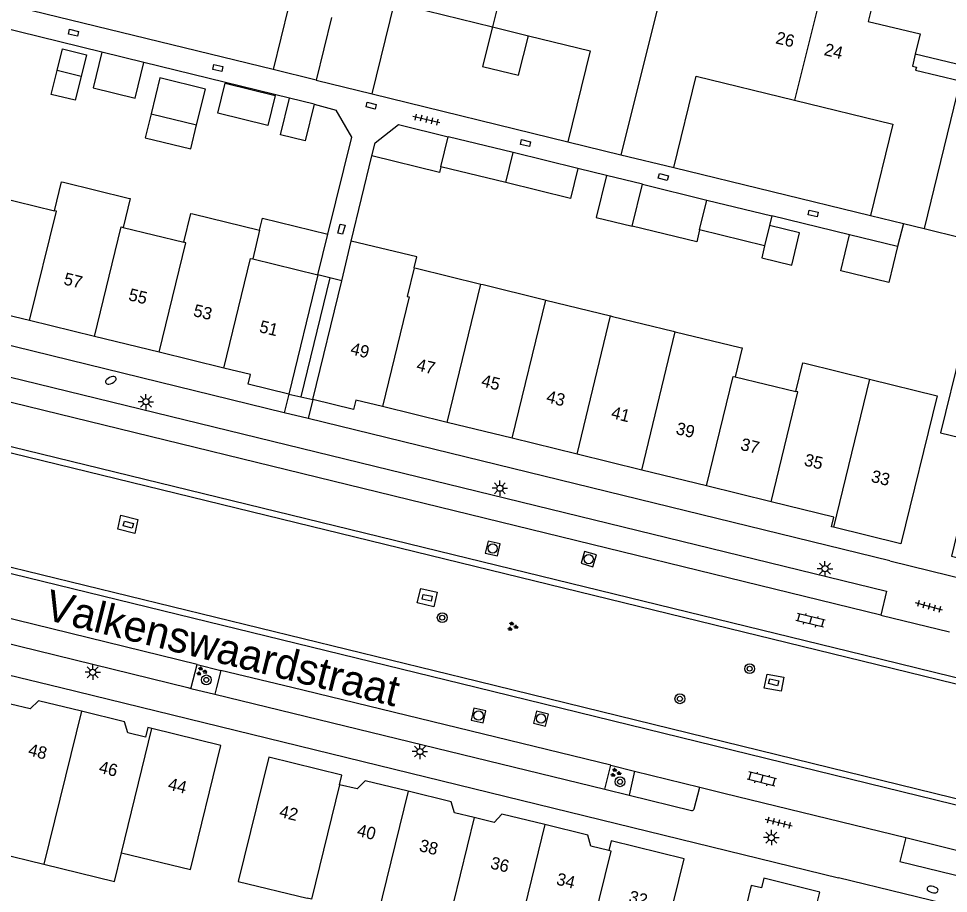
# Model space of a CAD drawing. Extents: x 125000 to 129004, y 397500 to 399008.
# Drawn here: x 126713.8 to 126789.1, y 398483.3 to 398554.2 of the extents above; entities that cross this region are included whole.
import ezdxf

# ---------------------------------------------------------------- set-up
doc = ezdxf.new("R2010")
doc.units = 0
for name, color, linetype in [('gg-afsc-erfafscheiding', 7, 'Continuous'), ('gg-afsc-muur', 7, 'Continuous'), ('gg-anno-huisnummerreeks BGT', 7, 'Continuous'), ('gg-anno-openbare ruimte label', 7, 'Continuous'), ('gg-bbg-bijgebouw', 7, 'Continuous'), ('gg-bbg-gedigitaliseerde bebouwing', 7, 'Continuous'), ('gg-bbg-gedigitaliseerde bijgebouw', 7, 'Continuous'), ('gg-bbg-hoofdgebouw', 7, 'Continuous'), ('gg-bbg-luifel en loopbrug', 7, 'Continuous'), ('gg-bbg-onder overbouw', 7, 'Continuous'), ('gg-bbg-pand overbouw', 7, 'Continuous'), ('gg-bbg-tussenscheiding', 7, 'Continuous'), ('gg-bbg-tussenscheiding niveau 01', 7, 'Continuous'), ('gg-knt-verharding', 7, 'Continuous'), ('gg-knt-verharding nz', 7, 'Continuous'), ('gt-grn-vlakafsluiter', 7, 'Continuous'), ('gt-symb-boom', 7, 'Continuous'), ('gt-symb-brandkraan', 7, 'Continuous'), ('gt-symb-groenvak', 7, 'Continuous'), ('gt-symb-klinker verharding', 7, 'Continuous'), ('gt-symb-kolk center center', 7, 'Continuous'), ('gt-symb-lichtmast', 7, 'Continuous'), ('gt-symb-rioolschacht', 7, 'Continuous'), ('gt-symb-tegel verharding', 7, 'Continuous')]:
    doc.layers.add(name, color=color, linetype=linetype)

# ---------------------------------------------------------------- blocks, each defined once
blk = doc.blocks.new('gt0-BR')
at = {"layer": 'gt-symb-brandkraan'}
for centre, radius, start, end in [((-0.244, 0), 0.206, 107.56694, 252.43307), ((0.599, -2.664), 3, 106.89205, 107.56694), ((0, -0.691), 0.938, 73.10799, 106.89205), ((-0.599, -2.664), 3, 72.43309, 73.10799), ((0.244, 0), 0.206, 287.56695, 72.43309), ((0.599, 2.664), 3, 252.43307, 253.10797), ((0, 0.691), 0.938, 253.10797, 286.89206), ((-0.599, 2.664), 3, 286.89206, 287.56695)]:
    blk.add_arc(centre, radius, start, end, dxfattribs=at)
blk = doc.blocks.new('gt0-KOLKCC')
at = {"layer": 'gt-symb-kolk center center'}
blk.add_lwpolyline([(-0.375, 0.2), (0.375, 0.2), (0.375, -0.2), (-0.375, -0.2)], close=True, dxfattribs=at)
blk = doc.blocks.new('gt0-BOOM')
at = {"layer": 'gt-symb-boom'}
for radius in [0.4, 0.2]:
    blk.add_circle((0, 0), radius, dxfattribs=at)
blk = doc.blocks.new('gt0-KL1')
at = {"layer": 'gt-symb-klinker verharding'}
for p, q in [((-1.15, 0.3), (1.15, 0.3)), ((-1, -0.3), (-1, 0.3)), ((-0.5, 0.3), (-0.5, 0.45)), ((0, -0.3), (0, 0.3)), ((0.5, 0.3), (0.5, 0.45)), ((1, -0.3), (1, 0.3)), ((-1.15, -0.3), (1.15, -0.3)), ((-0.5, -0.45), (-0.5, -0.3)), ((0.5, -0.45), (0.5, -0.3))]:
    blk.add_line(p, q, dxfattribs=at)
blk = doc.blocks.new('gt0-TEG1')
at = {"layer": 'gt-symb-tegel verharding'}
for p, q in [((-1.125, 0), (1.125, 0)), ((-0.9, -0.25), (-0.9, 0.25)), ((-0.45, -0.25), (-0.45, 0.25)), ((0, -0.25), (0, 0.25)), ((0.45, -0.25), (0.45, 0.25)), ((0.9, -0.25), (0.9, 0.25))]:
    blk.add_line(p, q, dxfattribs=at)
blk = doc.blocks.new('gt0-LMAST')
at = {"layer": 'gt-symb-lichtmast'}
for p, q in [((-0.182, 0.173), (-0.447, 0.438)), ((-0.005, 0.246), (-0.005, 0.621)), ((0.172, 0.173), (0.437, 0.438)), ((-0.255, -0.004), (-0.63, -0.004)), ((-0.182, -0.181), (-0.447, -0.446)), ((-0.005, -0.254), (-0.005, -0.629)), ((0.437, -0.446), (0.172, -0.181)), ((0.245, -0.004), (0.62, -0.004))]:
    blk.add_line(p, q, dxfattribs=at)
blk.add_circle((-0.005, -0.004), 0.25, dxfattribs=at)
blk = doc.blocks.new('gt0-GRVAK')
at = {"layer": 'gt-symb-groenvak'}
for p, q in [((-0.11, 0.189), (-0.228, 0.24)), ((-0.182, 0.153), (0.088, 0.153)), ((-0.091, 0.211), (-0.156, 0.322)), ((-0.047, 0.214), (-0.047, 0.393)), ((-0.004, 0.211), (0.061, 0.322)), ((0.015, 0.189), (0.133, 0.24)), ((0.262, -0.052), (0.197, 0.059)), ((0.305, -0.049), (0.305, 0.13)), ((0.349, -0.052), (0.414, 0.059)), ((-0.245, -0.228), (-0.363, -0.177)), ((-0.318, -0.264), (-0.047, -0.264)), ((-0.226, -0.206), (-0.291, -0.095)), ((-0.183, -0.203), (-0.183, -0.024)), ((-0.139, -0.206), (-0.074, -0.095)), ((-0.12, -0.228), (-0.002, -0.177)), ((0.243, -0.074), (0.125, -0.023)), ((0.17, -0.11), (0.441, -0.11)), ((0.368, -0.074), (0.486, -0.023))]:
    blk.add_line(p, q, dxfattribs=at)
blk = doc.blocks.new('gt0-RS')
at = {"layer": 'gt-symb-rioolschacht'}
blk.add_lwpolyline([(-0.5, -0.5), (0.5, -0.5), (0.5, 0.5), (-0.5, 0.5)], close=True, dxfattribs=at)
blk.add_circle((0, 0), 0.375, dxfattribs=at)

msp = doc.modelspace()

# ---------------------------------------------------------------- linework, layer by layer
at = {"layer": 'gg-afsc-erfafscheiding'}
for p, q in [((126734.38, 398550.093), (126713.844, 398555.106)), ((126720.502, 398551.498), (126709.508, 398554.195)), ((126735.707, 398547.769), (126723.901, 398550.665)), ((126742.39, 398548.136), (126758.246, 398544.244)), ((126740.707, 398536.19), (126742.371, 398543.1)), ((126761.368, 398541.514), (126759.046, 398542.081)), ((126766.835, 398542.148), (126782.759, 398538.262)), ((126781.072, 398536.696), (126774.786, 398538.233)), ((126785.432, 398537.612), (126784.958, 398535.746))]:
    msp.add_line(p, q, dxfattribs=at)
msp.add_lwpolyline([(126738.807, 398536.748), (126740.736, 398544.609), (126739.478, 398546.816)], dxfattribs=at)
at = {"layer": 'gg-afsc-muur'}
msp.add_line((126737.691, 398547.276), (126739.478, 398546.816), dxfattribs=at)
at = {"layer": 'gg-bbg-bijgebouw'}
msp.add_line((126737.691, 398547.276), (126735.707, 398547.769), dxfattribs=at)
for points in [[(126729.882, 398546.56), (126730.478, 398548.988), (126734.538, 398547.991), (126733.942, 398545.563), (126729.882, 398546.56)], [(126737.691, 398547.276), (126736.959, 398544.324), (126734.974, 398544.816), (126735.707, 398547.769)]]:
    msp.add_lwpolyline(points, dxfattribs=at)
at = {"layer": 'gg-bbg-gedigitaliseerde bebouwing'}
msp.add_line((126739.935, 398532.982), (126740.707, 398536.19), dxfattribs=at)
msp.add_lwpolyline([(126745.793, 398534.034), (126746.005, 398534.921), (126740.707, 398536.19)], dxfattribs=at)
at = {"layer": 'gg-bbg-gedigitaliseerde bijgebouw'}
for p, q in [((126723.901, 398550.665), (126720.502, 398551.498)), ((126718.818, 398549.543), (126716.876, 398550.02)), ((126725.193, 398549.421), (126724.479, 398546.507)), ((126724.479, 398546.507), (126728.169, 398545.602)), ((126753.819, 398543.359), (126748.56, 398544.645)), ((126759.046, 398542.081), (126753.819, 398543.359)), ((126753.224, 398540.931), (126747.966, 398542.219)), ((126764.282, 398540.801), (126761.368, 398541.514)), ((126764.282, 398540.801), (126769.518, 398539.521)), ((126769.518, 398539.521), (126774.786, 398538.233)), ((126774.786, 398538.233), (126774.596, 398537.456)), ((126774.192, 398535.805), (126768.925, 398537.092)), ((126784.958, 398535.746), (126781.072, 398536.696))]:
    msp.add_line(p, q, dxfattribs=at)
for points in [[(126716.876, 398550.02), (126717.304, 398551.768), (126719.247, 398551.291), (126718.818, 398549.543)], [(126720.502, 398551.498), (126719.793, 398548.609), (126723.193, 398547.775), (126723.901, 398550.665)], [(126728.169, 398545.602), (126728.884, 398548.516), (126725.193, 398549.421)], [(126742.371, 398543.1), (126742.625, 398544.154), (126744.521, 398545.632), (126748.56, 398544.645)], [(126747.966, 398542.219), (126747.853, 398541.758), (126742.371, 398543.1)], [(126759.046, 398542.081), (126758.453, 398539.653), (126753.224, 398540.931)], [(126761.368, 398541.514), (126760.536, 398538.114), (126763.451, 398537.401)], [(126768.925, 398537.092), (126768.687, 398536.121), (126763.451, 398537.401)], [(126774.192, 398535.805), (126773.952, 398534.834), (126776.38, 398534.235), (126777.026, 398536.857), (126774.596, 398537.456)], [(126784.958, 398535.746), (126784.239, 398532.833), (126780.356, 398533.792), (126781.072, 398536.696)]]:
    msp.add_lwpolyline(points, dxfattribs=at)
at = {"layer": 'gg-bbg-hoofdgebouw'}
for p, q in [((126739.104, 398554.319), (126737.863, 398549.243)), ((126752.137, 398553.559), (126755.05, 398552.84)), ((126737.863, 398549.243), (126742.39, 398548.136)), ((126758.246, 398544.244), (126762.541, 398543.196)), ((126762.541, 398543.196), (126766.835, 398542.148)), ((126717.402, 398540.958), (126722.63, 398539.683)), ((126711.735, 398539.856), (126716.666, 398538.655)), ((126727.873, 398538.4), (126733.276, 398537.074)), ((126782.759, 398538.262), (126785.432, 398537.612)), ((126785.432, 398537.612), (126787.101, 398537.206)), ((126722.223, 398537.307), (126727.134, 398536.101)), ((126733.276, 398537.074), (126732.715, 398534.748)), ((126787.101, 398537.206), (126790.157, 398536.461)), ((126732.715, 398534.748), (126737.997, 398533.449)), ((126745.793, 398534.034), (126745.958, 398533.994)), ((126745.958, 398533.994), (126751.208, 398532.703)), ((126751.208, 398532.703), (126751.374, 398532.662)), ((126751.374, 398532.662), (126756.288, 398531.453)), ((126756.288, 398531.453), (126756.452, 398531.413)), ((126756.452, 398531.413), (126761.698, 398530.134)), ((126714.641, 398529.748), (126709.395, 398531.029)), ((126761.698, 398530.134), (126761.863, 398530.094)), ((126761.863, 398530.094), (126766.782, 398528.883)), ((126719.887, 398528.468), (126714.641, 398529.748)), ((126725.143, 398527.185), (126719.887, 398528.468)), ((126766.782, 398528.883), (126766.947, 398528.843)), ((126766.947, 398528.843), (126772.201, 398527.569)), ((126730.388, 398525.905), (126725.143, 398527.185)), ((126777.445, 398526.29), (126782.687, 398525.004)), ((126771.801, 398525.19), (126776.718, 398524.001)), ((126782.687, 398525.004), (126788.155, 398523.663)), ((126748.464, 398521.499), (126743.219, 398522.785)), ((126753.728, 398520.208), (126748.464, 398521.499)), ((126758.991, 398518.916), (126753.728, 398520.208)), ((126764.246, 398517.628), (126758.991, 398518.916)), ((126769.48, 398516.344), (126764.246, 398517.628)), ((126774.716, 398515.06), (126769.48, 398516.344)), ((126710.245, 398487.063), (126715.806, 398485.702))]:
    msp.add_line(p, q, dxfattribs=at)
for points in [[(126742.39, 398548.136), (126744.211, 398555.515), (126752.137, 398553.559)], [(126778.696, 398555.968), (126782.821, 398554.967), (126782.585, 398553.994), (126786.783, 398552.976), (126786.392, 398551.355)], [(126755.05, 398552.84), (126760.062, 398551.603), (126758.246, 398544.244)], [(126786.392, 398551.355), (126786.156, 398550.38), (126786.503, 398550.291), (126786.421, 398550.055), (126790.024, 398549.175)], [(126766.835, 398542.148), (126768.645, 398549.565), (126776.607, 398547.622)], [(126776.607, 398547.622), (126784.569, 398545.679), (126782.759, 398538.262)], [(126716.666, 398538.655), (126717.237, 398540.998), (126717.402, 398540.958)], [(126722.63, 398539.683), (126722.795, 398539.643), (126722.223, 398537.307)], [(126727.134, 398536.101), (126727.708, 398538.44), (126727.873, 398538.4)], [(126772.201, 398527.569), (126772.367, 398527.529), (126771.801, 398525.19)], [(126790.08, 398527.354), (126788.446, 398520.647), (126791.566, 398519.886), (126789.316, 398510.652), (126793.88, 398509.54), (126794.069, 398510.317), (126795.537, 398509.959)], [(126776.718, 398524.001), (126777.281, 398526.33), (126777.445, 398526.29)], [(126735.645, 398523.798), (126732.337, 398524.605), (126732.527, 398525.383), (126730.388, 398525.905)], [(126743.219, 398522.785), (126741.083, 398523.309), (126740.893, 398522.531), (126737.579, 398523.344)], [(126788.155, 398523.663), (126785.211, 398511.661), (126779.763, 398512.998)], [(126779.763, 398512.998), (126779.599, 398513.038), (126779.79, 398513.815), (126774.716, 398515.06)], [(126718.84, 398498.085), (126715.358, 398498.938), (126714.701, 398498.275), (126713.089, 398498.67)], [(126724.554, 398496.685), (126724.216, 398496.767), (126724.027, 398495.995), (126722.599, 398496.345), (126722.322, 398497.231), (126718.84, 398498.085)], [(126722.09, 398486.627), (126727.68, 398485.265), (126730.132, 398495.322), (126724.554, 398496.685)], [(126739.738, 398492.137), (126739.929, 398492.919), (126734.017, 398494.366), (126731.549, 398484.297), (126737.132, 398482.93)], [(126745.317, 398491.603), (126741.834, 398492.454), (126741.188, 398491.788), (126739.738, 398492.137)], [(126750.665, 398489.473), (126749.057, 398489.866), (126748.8, 398490.752), (126745.317, 398491.603)], [(126756.392, 398488.897), (126752.909, 398489.748), (126752.272, 398489.08), (126750.665, 398489.473)], [(126761.569, 398486.796), (126760.123, 398487.155), (126759.874, 398488.047), (126756.392, 398488.897)], [(126764.629, 398473.74), (126767.677, 398486.13), (126761.76, 398487.578), (126761.569, 398486.796)], [(126715.806, 398485.702), (126721.521, 398484.302), (126722.09, 398486.627)], [(126777.244, 398474.011), (126779.309, 398482.452), (126778.47, 398482.657), (126778.661, 398483.438), (126774.134, 398484.55), (126773.942, 398483.768), (126773.111, 398483.972), (126771.037, 398475.514), (126767.911, 398476.28), (126766.268, 398469.58), (126769.719, 398468.723)]]:
    msp.add_lwpolyline(points, dxfattribs=at)
at = {"layer": 'gg-bbg-luifel en loopbrug'}
for p, q in [((126735.626, 398555.17), (126734.38, 398550.093)), ((126790.322, 398550.399), (126786.392, 398551.355)), ((126737.863, 398549.243), (126734.38, 398550.093)), ((126737.997, 398533.449), (126738.807, 398536.748))]:
    msp.add_line(p, q, dxfattribs=at)
for points in [[(126752.137, 398553.559), (126751.346, 398550.355), (126754.259, 398549.636), (126755.05, 398552.84)], [(126718.818, 398549.543), (126718.342, 398547.601), (126716.399, 398548.077), (126716.876, 398550.02)], [(126724.479, 398546.507), (126724.002, 398544.565), (126727.693, 398543.66), (126728.169, 398545.602)], [(126733.276, 398537.074), (126733.514, 398538.046), (126738.807, 398536.748)]]:
    msp.add_lwpolyline(points, dxfattribs=at)
at = {"layer": 'gg-bbg-onder overbouw'}
for p, q in [((126737.997, 398533.449), (126735.645, 398523.798)), ((126737.579, 398523.344), (126739.935, 398532.982))]:
    msp.add_line(p, q, dxfattribs=at)
at = {"layer": 'gg-bbg-pand overbouw'}
for p, q in [((126738.966, 398533.216), (126737.997, 398533.449)), ((126739.935, 398532.982), (126738.966, 398533.216)), ((126735.645, 398523.798), (126736.612, 398523.571)), ((126736.612, 398523.571), (126737.579, 398523.344))]:
    msp.add_line(p, q, dxfattribs=at)
at = {"layer": 'gg-bbg-tussenscheiding'}
for p, q in [((126754.236, 398561.951), (126752.137, 398553.559)), ((126778.696, 398555.968), (126776.607, 398547.622)), ((126765.535, 398555.164), (126762.541, 398543.196)), ((126790.024, 398549.175), (126787.101, 398537.206)), ((126747.966, 398542.219), (126748.56, 398544.645)), ((126753.224, 398540.931), (126753.819, 398543.359)), ((126763.451, 398537.401), (126764.282, 398540.801)), ((126768.925, 398537.092), (126769.518, 398539.521)), ((126774.596, 398537.456), (126774.192, 398535.805)), ((126748.464, 398521.499), (126751.208, 398532.703)), ((126753.728, 398520.208), (126756.452, 398531.413)), ((126758.991, 398518.916), (126761.698, 398530.134)), ((126764.246, 398517.628), (126766.947, 398528.843)), ((126782.687, 398525.004), (126779.763, 398512.998)), ((126718.84, 398498.085), (126715.806, 398485.702)), ((126722.09, 398486.627), (126724.554, 398496.685)), ((126745.317, 398491.603), (126742.266, 398479.208))]:
    msp.add_line(p, q, dxfattribs=at)
for points in [[(126714.641, 398529.748), (126716.825, 398538.616), (126716.666, 398538.655)], [(126719.887, 398528.468), (126722.059, 398537.347), (126722.223, 398537.307)], [(126725.143, 398527.185), (126727.303, 398536.059), (126727.134, 398536.101)], [(126730.388, 398525.905), (126732.546, 398534.79), (126732.715, 398534.748)], [(126745.793, 398534.034), (126745.234, 398531.699), (126745.388, 398531.662), (126743.219, 398522.785)], [(126769.48, 398516.344), (126771.634, 398525.23), (126771.801, 398525.19)], [(126774.716, 398515.06), (126776.879, 398523.962), (126776.718, 398524.001)], [(126739.738, 398492.137), (126737.469, 398482.848), (126737.132, 398482.93)], [(126750.665, 398489.473), (126748.395, 398480.189), (126748.542, 398480.153)], [(126756.392, 398488.897), (126753.93, 398478.828), (126753.756, 398478.871)], [(126758.908, 398475.14), (126761.749, 398486.752), (126761.569, 398486.796)]]:
    msp.add_lwpolyline(points, dxfattribs=at)
at = {"layer": 'gg-bbg-tussenscheiding niveau 01'}
msp.add_line((126738.966, 398533.216), (126736.612, 398523.571), dxfattribs=at)
at = {"layer": 'gg-knt-verharding'}
for p, q in [((126735.276, 398522.283), (126644.153, 398544.572)), ((126782.094, 398502.152), (126677.462, 398527.728)), ((126782.213, 398502.638), (126679.205, 398527.822)), ((126737.204, 398521.811), (126735.276, 398522.283)), ((126784.322, 398510.286), (126737.204, 398521.811)), ((126750.949, 398500.486), (126676.983, 398518.602)), ((126750.83, 398500), (126676.865, 398518.116)), ((126784.322, 398510.286), (126813.189, 398503.208)), ((126783.6, 398505.879), (126789.16, 398504.514)), ((126694.388, 398505.58), (126717.174, 398500)), ((126792.835, 398499.514), (126782.094, 398502.152)), ((126792.954, 398500), (126782.213, 398502.638)), ((126727.726, 398500), (126728.22, 398501.871)), ((126728.22, 398501.871), (126730.128, 398501.4)), ((126730.128, 398501.4), (126729.781, 398500)), ((126804.139, 398487.46), (126750.949, 398500.486)), ((126717.174, 398500), (126780.171, 398484.59)), ((126727.466, 398500), (126727.71, 398499.94)), ((126727.71, 398499.94), (126727.726, 398500)), ((126727.71, 398499.94), (126729.653, 398499.483)), ((126729.781, 398500), (126729.653, 398499.483)), ((126804.02, 398486.974), (126750.83, 398500)), ((126729.653, 398499.483), (126761.246, 398491.763)), ((126761.246, 398491.763), (126761.73, 398493.717)), ((126761.73, 398493.717), (126763.655, 398493.224)), ((126763.655, 398493.224), (126763.202, 398491.29)), ((126761.246, 398491.763), (126763.202, 398491.29)), ((126768.489, 398490.179), (126768.946, 398491.937)), ((126768.946, 398491.937), (126770.896, 398491.445)), ((126770.896, 398491.445), (126785.624, 398487.85)), ((126763.202, 398491.29), (126768.268, 398490.049)), ((126785.624, 398487.85), (126785.151, 398485.905)), ((126807.086, 398478.019), (126780.171, 398484.59))]:
    msp.add_line(p, q, dxfattribs=at)
for points in [[(126703.458, 398527.522), (126784.066, 398507.829), (126783.6, 398505.879)], [(126721.79, 398512.842), (126722.036, 398513.983), (126723.41, 398513.635), (126723.163, 398512.495), (126721.79, 398512.842)], [(126689.777, 398511.3), (126689.291, 398509.375), (126727.466, 398500)], [(126746.042, 398506.868), (126746.33, 398508.046), (126747.666, 398507.738), (126747.378, 398506.56), (126746.042, 398506.868)], [(126775.752, 398500.852), (126775.518, 398499.718), (126774.163, 398499.961), (126774.396, 398501.095), (126775.752, 398500.852)], [(126785.151, 398485.905), (126793.778, 398483.795), (126794.241, 398485.722)]]:
    msp.add_lwpolyline(points, dxfattribs=at)
msp.add_arc((126768.28, 398490.282), 0.234, 267.1731, 333.75799, dxfattribs=at)
at = {"layer": 'gg-knt-verharding nz'}
for p, q in [((126783.6, 398505.879), (126702.989, 398525.594)), ((126728.22, 398501.871), (126689.777, 398511.3)), ((126735.887, 398500), (126730.128, 398501.4)), ((126761.73, 398493.717), (126735.887, 398500)), ((126763.655, 398493.224), (126768.946, 398491.937)), ((126785.624, 398487.85), (126794.241, 398485.722))]:
    msp.add_line(p, q, dxfattribs=at)
at = {"layer": 'gt-grn-vlakafsluiter'}
for p, q in [((126735.645, 398523.798), (126735.276, 398522.283)), ((126737.579, 398523.344), (126737.204, 398521.811))]:
    msp.add_line(p, q, dxfattribs=at)

# ---------------------------------------------------------------- block references
at = {"layer": 'gt-symb-boom'}
for p in [(126748.074, 398505.675), (126772.977, 398501.536), (126728.961, 398500.63), (126767.326, 398499.101), (126762.477, 398492.373)]:
    msp.add_blockref('gt0-BOOM', p, dxfattribs=at)
at = {"layer": 'gt-symb-brandkraan'}
for p, rotation in [((126721.225, 398524.908), -153.639941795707), ((126787.797, 398483.638), -14.11960293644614)]:
    msp.add_blockref('gt0-BR', p, dxfattribs=dict(at, rotation=rotation))
at = {"layer": 'gt-symb-groenvak'}
for p in [(126753.754, 398504.953), (126728.553, 398501.321), (126762.099, 398493.105)]:
    msp.add_blockref('gt0-GRVAK', p, dxfattribs=at)
at = {"layer": 'gt-symb-klinker verharding'}
for p, rotation in [((126777.907, 398505.454), 166.352761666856), ((126773.963, 398492.598), 165.75525752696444)]:
    msp.add_blockref('gt0-KL1', p, dxfattribs=dict(at, rotation=rotation))
at = {"layer": 'gt-symb-kolk center center'}
for p, rotation in [((126718.196, 398553.08), -13.174926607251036), ((126729.896, 398550.216), -12.702731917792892), ((126742.312, 398547.166), 166.06098564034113), ((126754.823, 398544.135), 166.4084395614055), ((126765.989, 398541.387), 165.2826888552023), ((126778.127, 398538.429), 166.93666266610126), ((126739.905, 398537.159), -104.82810852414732), ((126722.634, 398513.214), 165.5887349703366), ((126746.861, 398507.288), 168.2293739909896), ((126774.924, 398500.434), 166.40843956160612)]:
    msp.add_blockref('gt0-KOLKCC', p, dxfattribs=dict(at, rotation=rotation))
at = {"layer": 'gt-symb-lichtmast'}
for p in [(126724.07, 398523.177), (126752.744, 398516.168), (126779.082, 398509.642), (126719.761, 398501.253), (126746.271, 398494.827), (126774.739, 398487.852)]:
    msp.add_blockref('gt0-LMAST', p, dxfattribs=at)
at = {"layer": 'gt-symb-rioolschacht'}
for p, rotation in [((126752.158, 398511.282), 167.3531465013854), ((126759.939, 398510.419), 163.73979529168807), ((126751.016, 398497.738), 167.11702052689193), ((126756.074, 398497.493), 166.53322310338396)]:
    msp.add_blockref('gt0-RS', p, dxfattribs=dict(at, rotation=rotation))
at = {"layer": 'gt-symb-tegel verharding'}
for p, rotation in [((126746.787, 398546.04), 166.70041567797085), ((126787.507, 398506.573), 164.28274756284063), ((126775.333, 398489.051), 165.93596329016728)]:
    msp.add_blockref('gt0-TEG1', p, dxfattribs=dict(at, rotation=rotation))

# ---------------------------------------------------------------- texts
at = {"layer": 'gg-anno-huisnummerreeks BGT'}
for s, rotation, p in [('26', 346.4, (126775.019, 398552.229)), ('24', 346.4, (126778.942, 398551.277)), ('57', 346.3, (126717.338, 398532.692)), ('55', 346.3, (126722.59, 398531.41)), ('53', 346.3, (126727.84, 398530.129)), ('51', 346.3, (126733.187, 398528.824)), ('49', 346.2, (126740.571, 398527.036)), ('47', 346.2, (126745.917, 398525.727)), ('45', 346.2, (126751.172, 398524.438)), ('43', 346.2, (126756.436, 398523.146)), ('41', 346.2, (126761.694, 398521.857)), ('39', 346.2, (126766.939, 398520.57)), ('37', 346.2, (126772.175, 398519.286)), ('35', 346.2, (126777.329, 398518.022)), ('33', 346.3, (126782.753, 398516.693)), ('48', 346.2, (126714.464, 398494.524)), ('46', 346.2, (126720.188, 398493.121)), ('44', 346.3, (126725.786, 398491.751)), ('42', 346.2, (126734.806, 398489.54)), ('40', 346.3, (126741.103, 398487.999)), ('38', 346.3, (126746.143, 398486.768)), ('36', 346.3, (126751.907, 398485.36)), ('34', 346.2, (126757.248, 398484.052)), ('32', 346.2, (126763.121, 398482.612))]:
    msp.add_text(s, height=1, rotation=rotation, dxfattribs=at).set_placement(p)
at = {"layer": 'gg-anno-openbare ruimte label'}
msp.add_text('Valkenswaardstraat', height=2.5, rotation=346, dxfattribs=at).set_placement((126715.741, 398505.558))

doc.saveas('drawing.dxf')
